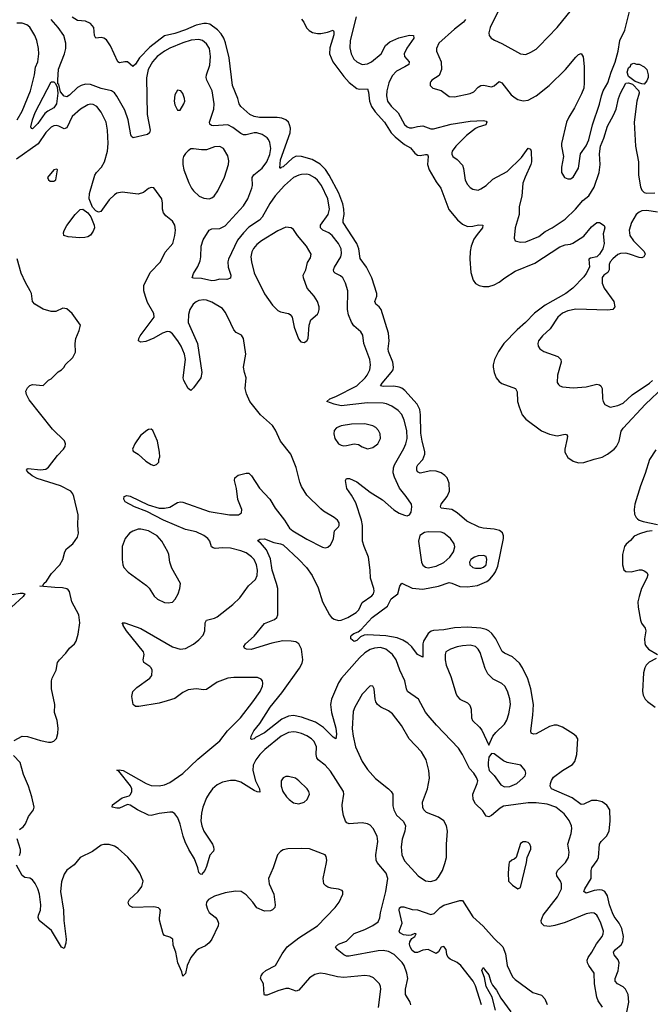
# Model space of a CAD drawing. Header units: inches. Extents: x 1550315 to 1685896, y 510706 to 640504.
# Tile 346 of 452: x 1631372 to 1636155, y 601795 to 609269. Entities that reach past the tile are written whole.
import ezdxf

# ---------------------------------------------------------------- set-up
doc = ezdxf.new("R2010")
doc.units = ezdxf.units.IN
doc.header["$MEASUREMENT"] = 0
doc.layers.add('B6630', color=7, linetype='Continuous')

msp = doc.modelspace()

# ---------------------------------------------------------------- linework, layer by layer
at = {"layer": 'B6630', "color": 5}
for points, elevation in [([(1634752.8, 609270), (1634737.8, 609250), (1634670, 609197.7), (1634550.3, 609090), (1634533.4, 609050), (1634534, 609030), (1634569.2, 608949.2), (1634572.8, 608890), (1634553.5, 608846.5), (1634498.8, 608810), (1634490, 608799), (1634484.9, 608790), (1634484.9, 608770), (1634504.7, 608750), (1634570, 608730.4), (1634630, 608687), (1634670, 608682.3), (1634790, 608707.6), (1634818, 608722), (1634850, 608757.4), (1634869.9, 608770.1), (1634890, 608772.1), (1634950, 608759.6), (1634970, 608767.7), (1635010, 608800.3), (1635030, 608790.3), (1635099.4, 608699.4), (1635130, 608674.6), (1635150, 608664.2), (1635190, 608653.4), (1635230, 608658.9), (1635290, 608690.3), (1635387.8, 608770), (1635512.8, 608890), (1635590, 608985.5), (1635610, 609004.9), (1635632.2, 609012.2), (1635646.6, 608986.6), (1635653.4, 608913.4), (1635654.3, 608790), (1635650.3, 608749.7), (1635634.3, 608705.7), (1635580.3, 608599.7), (1635537.6, 608530), (1635520.4, 608490), (1635480.7, 608330), (1635480.7, 608310), (1635497.3, 608230), (1635480.7, 608150), (1635482.8, 608110), (1635504.7, 608070), (1635530, 608060.7), (1635550, 608062), (1635570, 608074), (1635610, 608141), (1635626.6, 608250), (1635670, 608310.7), (1635690, 608357.3), (1635717.2, 608470), (1635770, 608626.8), (1635785.1, 608690), (1635799.1, 608730), (1635832.7, 608790), (1635858.4, 608870), (1635890, 608946), (1635911.8, 609030), (1635924.2, 609110), (1635962, 609190), (1635998.4, 609330)], 560), ([(1635020.2, 609370), (1634939.5, 609210), (1634930.4, 609170), (1634933.4, 609150), (1634939.9, 609139.9), (1634948.7, 609128.7), (1634973.5, 609113.5), (1635030, 609088.4), (1635170, 609010.5), (1635210, 609006), (1635250, 609021.6), (1635290, 609046), (1635313.2, 609066.8), (1635449.8, 609210.2), (1635556.8, 609343.2)], 580), ([(1635792.3, 601772.3), (1635761.1, 601821.1), (1635750.7, 601850), (1635731.4, 601950), (1635729.7, 602030), (1635688.7, 602090), (1635679.8, 602110), (1635677.2, 602130), (1635684.5, 602150), (1635712.8, 602190), (1635746.9, 602253.1), (1635789.8, 602310), (1635798.5, 602330), (1635800.4, 602350), (1635781.1, 602410), (1635758.5, 602458.5), (1635750, 602471.1), (1635730, 602486.2), (1635710, 602489.8), (1635670, 602481.5), (1635510, 602415.7), (1635430, 602391.9), (1635390, 602386.1), (1635350, 602389.8), (1635330, 602409.6), (1635327.1, 602430), (1635343.2, 602470), (1635450.7, 602610), (1635481.5, 602670), (1635481.7, 602710), (1635474, 602730), (1635446, 602770), (1635443.1, 602790), (1635452.2, 602810), (1635513.3, 602870), (1635535.6, 602910), (1635540.9, 602950), (1635530.9, 603010), (1635555.3, 603090), (1635560.4, 603130), (1635556.8, 603150), (1635539.3, 603190), (1635501.1, 603241.1), (1635439.1, 603290), (1635373.9, 603314), (1635290, 603325), (1635230, 603323.2), (1635042.2, 603297.8), (1635017.4, 603282.6), (1634950, 603226.6), (1634930, 603217.2), (1634910, 603222), (1634884.1, 603264.1), (1634830, 603317.2), (1634812, 603350), (1634809.7, 603390), (1634842.7, 603470), (1634846, 603490), (1634837.5, 603517.5), (1634817.2, 603550), (1634783.9, 603583.9), (1634732.1, 603692.1), (1634700.2, 603740.2), (1634533.3, 603913.3), (1634470, 603986.9), (1634450, 604013.3), (1634396.9, 604110), (1634314, 604170), (1634305, 604190), (1634293.6, 604250), (1634255.2, 604330), (1634228.9, 604410), (1634198.8, 604450), (1634149.9, 604489.9), (1634110, 604502), (1634062.7, 604497.3), (1634030, 604488.1), (1633990, 604463.7), (1633950, 604425.4), (1633813.2, 604270), (1633790, 604234.4), (1633737.9, 604110), (1633729.6, 604070), (1633738.4, 604010), (1633770, 603890.8), (1633774.5, 603845.5), (1633770, 603809), (1633750, 603823), (1633677.1, 603897.1), (1633615.1, 603935.1), (1633510, 603973.7), (1633450, 603986.7), (1633410, 603981.6), (1633359.9, 603960.1), (1633230, 603854.8), (1633160.7, 603819.3), (1633150, 603809.7), (1633130, 603806), (1633125.2, 603810), (1633127, 603830), (1633147.3, 603870), (1633193, 603927), (1633270.9, 604050), (1633361.4, 604158.6), (1633494, 604346), (1633514.7, 604385.3), (1633519.9, 604410), (1633509.9, 604490), (1633490, 604530.7), (1633466.8, 604546.8), (1633432.1, 604552.1), (1633367.1, 604552.9), (1633283.9, 604536.1), (1633127.8, 604487.8), (1633091.3, 604491.3), (1633077.2, 604497.2), (1633072.3, 604510), (1633085.6, 604530), (1633151.1, 604590), (1633230, 604686.4), (1633305.3, 604714.7), (1633322, 604730), (1633330.9, 604750), (1633329.1, 604950), (1633320.2, 604990), (1633286.1, 605090), (1633275.1, 605175.1), (1633244.6, 605244.6), (1633198.8, 605298.8), (1633179.3, 605310), (1633182.5, 605317.5), (1633194.8, 605325.2), (1633230, 605328.4), (1633299.3, 605299.3), (1633350, 605291.1), (1633370, 605281.8), (1633490.2, 605170), (1633547.5, 605110), (1633590, 605048.9), (1633635.1, 604955.1), (1633670, 604848.8), (1633721.5, 604750), (1633738, 604730), (1633757.7, 604717.7), (1633789.2, 604709.2), (1633810, 604711.2), (1633861.2, 604730), (1633923.5, 604770), (1633944.4, 604790), (1633970, 604843.7), (1634043.8, 604896.2), (1634055.9, 604910), (1634062, 604930), (1634059.4, 604950), (1634033.2, 605030), (1634031.1, 605090), (1634018.2, 605190), (1633984.5, 605270), (1633972.8, 605310), (1633972.8, 605430), (1633964.1, 605470), (1633922.3, 605602.3), (1633890, 605659.7), (1633854.3, 605710), (1633842.9, 605770), (1633850, 605786), (1633873.2, 605786.8), (1633930, 605761.7), (1634030, 605681.2), (1634124.3, 605624.3), (1634210, 605548.8), (1634250, 605523.1), (1634290, 605506.7), (1634310, 605503.8), (1634329.5, 605510.5), (1634342.7, 605530), (1634347, 605570), (1634342.9, 605590), (1634304.2, 605650), (1634252.4, 605712.4), (1634215.9, 605795.9), (1634205.6, 605830), (1634206.5, 605866.5), (1634214.8, 605890), (1634285.8, 606014.2), (1634301.5, 606050), (1634311.5, 606090), (1634308.1, 606150), (1634288.9, 606230), (1634270, 606272.8), (1634241.7, 606301.7), (1634194.7, 606334.7), (1634153.5, 606353.5), (1634130, 606358.3), (1634010, 606359.6), (1633810, 606337.5), (1633756.2, 606350), (1633701.2, 606370), (1633724.5, 606390), (1633770, 606407.6), (1633930, 606490.2), (1633993.6, 606550), (1634008.8, 606570), (1634026.8, 606610), (1634032.7, 606650), (1634028, 606690), (1633981.5, 606810), (1633975.3, 606875.3), (1633958.9, 606898.9), (1633906.1, 606946.1), (1633890, 606972.7), (1633867.3, 607027.3), (1633859.2, 607070), (1633861.5, 607210), (1633843.5, 607270), (1633823.5, 607310), (1633804.5, 607324.5), (1633764.2, 607344.2), (1633754.1, 607354.1), (1633751.8, 607370), (1633760.6, 607390), (1633806.8, 607470), (1633813.2, 607493.2), (1633809.8, 607530), (1633790, 607571.2), (1633741.7, 607630), (1633717.4, 607650), (1633671, 607671), (1633652.7, 607690), (1633654.9, 607710), (1633711.3, 607790), (1633723.2, 607830), (1633708.1, 607910), (1633660.2, 608010), (1633630, 608049.8), (1633610, 608068.2), (1633570, 608090.6), (1633550, 608095.6), (1633510, 608095), (1633488.4, 608090), (1633450, 608071.4), (1633380.9, 608010), (1633310, 607930.7), (1633270, 607874), (1633211.3, 607768.7), (1633190, 607747.8), (1633110, 607693.7), (1633068.8, 607651.2), (1633025.1, 607594.9), (1632956.2, 607450), (1632951.3, 607430), (1632953.8, 607390), (1632973.7, 607330), (1632970, 607306), (1632942.4, 607297.6), (1632890, 607300.4), (1632851.5, 607288.5), (1632830, 607287), (1632750, 607305.3), (1632690, 607305.6), (1632681.2, 607310), (1632690, 607342.8), (1632723.8, 607396.2), (1632742.2, 607437.7), (1632747.2, 607470), (1632747.8, 607550), (1632763, 607597), (1632810, 607670.4), (1632830, 607680.9), (1632890, 607684.5), (1632930, 607704.2), (1633070, 607856.5), (1633102.9, 607910), (1633133.9, 607990), (1633137.7, 608010), (1633134.3, 608070), (1633147.6, 608092.4), (1633210, 608141.6), (1633245.4, 608190), (1633270, 608244.4), (1633277.8, 608290), (1633270, 608337.2), (1633259.8, 608359.8), (1633250, 608372.6), (1633210, 608398.5), (1633170, 608410.8), (1633149.7, 608409.7), (1633090, 608393.8), (1633070, 608395.8), (1633050, 608405.6), (1632990, 608450.8), (1632950, 608469.8), (1632843.9, 608463.9), (1632825.8, 608465.8), (1632815.1, 608475.1), (1632812.1, 608490), (1632844.5, 608590), (1632847.7, 608630), (1632831.6, 608730), (1632791.7, 608810), (1632787.1, 608830), (1632789.8, 608850), (1632815.4, 608924.6), (1632820.5, 608990), (1632812, 609050), (1632790, 609085.1), (1632758, 609110), (1632730, 609117.4), (1632672.5, 609112.5), (1632610, 609094.5), (1632510, 609053.5), (1632470, 609031.2), (1632413.8, 608990), (1632378.2, 608950), (1632347.2, 608890), (1632333.1, 608826.9), (1632340.2, 608550), (1632362.3, 608430), (1632356.4, 608410), (1632341.7, 608398.3), (1632232, 608372), (1632221.3, 608381.3), (1632214.7, 608394.8), (1632195.8, 608510), (1632170, 608581.7), (1632110, 608689.7), (1632090, 608713.3), (1632067.3, 608730), (1631990, 608747.5), (1631910, 608775.8), (1631870, 608779.3), (1631838.3, 608770), (1631810, 608753.4), (1631750, 608695.8), (1631730, 608683.4), (1631708.8, 608688.8), (1631681.2, 608721.2), (1631670, 608777.2), (1631662, 608782), (1631660.4, 608810), (1631667.3, 608892.7), (1631713, 609010), (1631721.5, 609050), (1631721.5, 609090), (1631705.7, 609150), (1631664, 609210), (1631610, 609270.8)], 540), ([(1635971.4, 601710), (1635991.3, 601810), (1635988.2, 601870), (1635968.4, 601910), (1635950, 601927.2), (1635907, 601950), (1635889.7, 601970), (1635889.8, 601990), (1635911.8, 602048.2), (1635919.1, 602110), (1635912, 602132), (1635881, 602170), (1635876.8, 602190), (1635891.9, 602210), (1635933.6, 602246.4), (1635947.8, 602270), (1635952, 602310), (1635940.4, 602370), (1635920.2, 602410), (1635881.7, 602461.7), (1635867.9, 602487.9), (1635845.5, 602550), (1635830, 602617.6), (1635810.4, 602650.4), (1635790, 602660.6), (1635770, 602663.4), (1635730, 602657.4), (1635670, 602638.2), (1635651.3, 602650), (1635659, 602670), (1635707, 602750), (1635706.8, 602810), (1635711.8, 602830), (1635753.4, 602886.6), (1635763.5, 602910), (1635770.8, 603010), (1635782.7, 603030), (1635823.8, 603070), (1635842.9, 603110), (1635851.9, 603188.1), (1635847.8, 603270), (1635826.7, 603306.6), (1635790, 603330.6), (1635750, 603341.8), (1635710, 603342.3), (1635650, 603313.2), (1635630, 603310.7), (1635562.6, 603362.6), (1635405.1, 603430), (1635396, 603450), (1635397.7, 603470), (1635405.6, 603494.4), (1635421.5, 603518.5), (1635490, 603570.2), (1635565.8, 603614.2), (1635583, 603637), (1635597.8, 603690), (1635605.5, 603810), (1635593.4, 603830), (1635570, 603847.7), (1635490, 603898.4), (1635450, 603913.6), (1635427, 603913), (1635390, 603903.1), (1635290, 603848), (1635270, 603845.1), (1635252.3, 603852.3), (1635248.2, 603870), (1635263.9, 603990), (1635269.2, 604070), (1635250.4, 604190.5), (1635225.2, 604265.2), (1635185.4, 604350), (1635163, 604383), (1635110, 604432.8), (1635050, 604459.1), (1635032.5, 604472.5), (1634984.9, 604570), (1634952.1, 604610), (1634929.5, 604629.5), (1634910, 604639.1), (1634870, 604649), (1634770, 604657.3), (1634670, 604651.8), (1634590, 604636.1), (1634510, 604633.4), (1634492.2, 604627.8), (1634469.5, 604610), (1634435.2, 604550), (1634430.2, 604530), (1634430, 604428.7), (1634390, 604449.4), (1634347.3, 604507.3), (1634316.1, 604536.1), (1634278.6, 604558.6), (1634235.7, 604575.7), (1634150, 604592.5), (1634010, 604598.5), (1633984.3, 604595.7), (1633956.2, 604583.8), (1633930, 604556.9), (1633910, 604547.6), (1633884.2, 604570), (1633882.9, 604590), (1633886.5, 604593.5), (1633907, 604610), (1633938.5, 604621.5), (1633961.2, 604638.8), (1634045.3, 604730), (1634162.9, 604817.1), (1634190, 604872.7), (1634239.3, 604910), (1634255.1, 604970), (1634269.6, 604990.4), (1634350, 604954.8), (1634430, 604946.1), (1634550, 604967.6), (1634630, 604996), (1634650, 604992.6), (1634710, 604966.1), (1634770, 604963.3), (1634845.5, 604974.5), (1634915.8, 605004.2), (1634938.7, 605021.3), (1634966.2, 605053.8), (1634981.7, 605078.3), (1634999.2, 605120.8), (1635041.9, 605330), (1635042.3, 605350), (1635033.4, 605373.4), (1635010.7, 605390.7), (1634970, 605400.8), (1634888.7, 605408.7), (1634856.7, 605416.7), (1634763, 605463), (1634690, 605524.5), (1634651, 605550), (1634570, 605559.7), (1634562.9, 605570), (1634568, 605590), (1634614.2, 605650), (1634631.5, 605690), (1634629.2, 605750), (1634614.5, 605790), (1634597.7, 605810), (1634570, 605829.9), (1634530, 605842.8), (1634490, 605844.3), (1634410, 605825.8), (1634390, 605837.6), (1634384.8, 605850), (1634385, 605875.1), (1634391.8, 605890), (1634430, 605930.3), (1634445.4, 605970), (1634446.2, 605990), (1634425.3, 606070), (1634416, 606130), (1634413.3, 606270), (1634407.2, 606310), (1634387.8, 606350), (1634293.7, 606453.7), (1634271.2, 606471.2), (1634250, 606480.2), (1634210, 606486.9), (1634130, 606484.4), (1634109.7, 606490), (1634121.5, 606510), (1634190.7, 606590), (1634203.7, 606610), (1634208.2, 606630), (1634201.7, 606670), (1634169.8, 606750), (1634167.5, 606770), (1634175.8, 606830), (1634169.9, 606889.9), (1634114.1, 607070), (1634098.3, 607090), (1634072.8, 607110), (1634070, 607118), (1634067, 607130), (1634080.9, 607170), (1634081.1, 607190), (1634043.4, 607310), (1634001.7, 607390), (1633955.7, 607455.7), (1633943.4, 607530), (1633930.4, 607570), (1633826, 607730), (1633824.9, 607750), (1633832.7, 607790), (1633831.9, 607830), (1633822.3, 607870), (1633792.3, 607952.3), (1633720.6, 608090), (1633691.7, 608131.7), (1633650, 608173), (1633590, 608208.2), (1633510, 608231.6), (1633470, 608233.6), (1633441.8, 608218.2), (1633370, 608152.8), (1633354, 608146), (1633350, 608139.3), (1633344.7, 608144.7), (1633350, 608204.9), (1633424.9, 608410), (1633425.9, 608445.9), (1633419.8, 608470), (1633409.8, 608490), (1633390, 608508.8), (1633360.6, 608520.6), (1633325.7, 608525.7), (1633190, 608525.3), (1633150, 608534.5), (1633117.4, 608550), (1633049.7, 608610), (1633036.8, 608630), (1633026.3, 608670), (1632987.4, 608770), (1632960.7, 608980.7), (1632933.6, 609093.6), (1632920.8, 609130), (1632901.2, 609161.2), (1632871.8, 609191.8), (1632813.9, 609233.9), (1632790, 609241.1), (1632770, 609241), (1632710, 609226.2), (1632630, 609192.2), (1632550, 609165.4), (1632470, 609146), (1632358.6, 609061.4), (1632279.9, 608980.1), (1632250, 608931.5), (1632230, 608914.5), (1632190, 608948.2), (1632170, 608949.7), (1632130, 608942), (1632117.2, 608950), (1632061, 609070), (1632030, 609115.1), (1632010, 609129.7), (1631990, 609134.5), (1631949.6, 609129.6), (1631939.5, 609150), (1631934.5, 609210), (1631910, 609240.7), (1631870, 609258.4), (1631810, 609262.7), (1631770, 609289.3)], 520), ([(1633510, 609272), (1633527, 609250), (1633548.4, 609208.4), (1633567.7, 609187.7), (1633592.7, 609172.7), (1633630, 609163.6), (1633656, 609164), (1633705.6, 609174.4), (1633750.5, 609190.5), (1633755.8, 609175.8), (1633755.1, 609155.1), (1633724.6, 609055.4), (1633721.5, 609010), (1633746.2, 608950), (1633830, 608836.5), (1633870, 608792.9), (1633930, 608747.9), (1633950, 608742), (1634010, 608743), (1634018.7, 608718.7), (1634026, 608650), (1634040.6, 608610), (1634069.4, 608570), (1634139.3, 608490), (1634190.8, 608410), (1634220, 608380), (1634290, 608322.8), (1634336.6, 608296.6), (1634370, 608256.9), (1634390, 608240.6), (1634410, 608236.8), (1634450, 608246.7), (1634466, 608246), (1634471, 608231), (1634466.1, 608170), (1634478.4, 608130), (1634530, 608037.7), (1634566.2, 607990), (1634628.3, 607828.3), (1634693.6, 607750), (1634730, 607715.8), (1634770, 607698.9), (1634810, 607701.6), (1634852.5, 607712.5), (1634884.7, 607710), (1634883.8, 607690), (1634841, 607639), (1634817.5, 607602.5), (1634796.6, 607550), (1634789.5, 607510.5), (1634785.9, 607450), (1634794.4, 607350), (1634811.1, 607291.1), (1634830, 607265.3), (1634857.3, 607250), (1634890, 607242.6), (1634930, 607244.3), (1634970, 607256.6), (1635010, 607277.1), (1635051.9, 607310), (1635130, 607359.8), (1635278.4, 607421.6), (1635470, 607545.2), (1635510, 607559.6), (1635550, 607563.7), (1635568.5, 607571.5), (1635650, 607626), (1635710, 607696.3), (1635750, 607730.7), (1635770.7, 607730.7), (1635805.4, 607705.4), (1635810.8, 607690), (1635796.7, 607643.3), (1635804.2, 607570), (1635794.5, 607530), (1635771, 607490), (1635750, 607468.8), (1635701.5, 607458.5), (1635688.9, 607451.1), (1635693.8, 607390), (1635670, 607341.7), (1635650, 607316.3), (1635568.4, 607230), (1635515.6, 607190), (1635357.5, 607102.5), (1635278.1, 607041.9), (1635208.4, 606970), (1635144.7, 606915.3), (1635045, 606810), (1635003.5, 606750), (1634973.7, 606690), (1634963.5, 606650), (1634963, 606630), (1634970.1, 606590.1), (1634987.2, 606550), (1635010, 606521.7), (1635030, 606506.7), (1635132.7, 606470), (1635145.1, 606445.1), (1635148.9, 606371.1), (1635159.6, 606330), (1635184.2, 606270), (1635210, 606235.8), (1635329.1, 606149.1), (1635390, 606123.1), (1635448.9, 606108.9), (1635510, 606123.8), (1635518.9, 606118.9), (1635526.4, 606106.4), (1635526, 606090), (1635507.1, 606010), (1635507.1, 605987.1), (1635530, 605945.5), (1635570, 605917.1), (1635610, 605905.3), (1635650, 605906.3), (1635730, 605934), (1635790, 605949.2), (1635830, 605971.2), (1635880.3, 606010), (1635898.9, 606030), (1635918.2, 606070), (1635935.1, 606144.9), (1635950, 606168.8), (1636118.9, 606350), (1636259, 606481)], 520), ([(1633925, 609290), (1633878.4, 609110), (1633876, 609056), (1633885.5, 609010), (1633907.8, 608970), (1633930, 608947.9), (1633970, 608929.3), (1634010, 608933.2), (1634041.7, 608950), (1634114, 609010), (1634147.6, 609072.4), (1634178.4, 609101.6), (1634248.9, 609131.1), (1634330, 609151.1), (1634358, 609150), (1634362, 609130), (1634308.3, 609051.6), (1634288.4, 609010), (1634290, 608988.4), (1634326.7, 608950), (1634323.1, 608930), (1634293.7, 608910), (1634230, 608878.8), (1634197.8, 608842.2), (1634173, 608790), (1634155.9, 608730), (1634153.8, 608690), (1634163.2, 608650), (1634190, 608612.2), (1634242.7, 608562.7), (1634290, 608474.6), (1634310, 608456.1), (1634330, 608447.1), (1634350, 608446.9), (1634390, 608458.4), (1634430, 608462.2), (1634490, 608440.8), (1634510, 608439.7), (1634644, 608476), (1634790, 608499.5), (1634890, 608503.7), (1634910, 608498), (1634916.4, 608490), (1634906.8, 608470), (1634850, 608453.3), (1634830, 608442.8), (1634760.8, 608390), (1634679.5, 608310), (1634652.7, 608270), (1634650, 608258), (1634648.8, 608248.8), (1634657.3, 608230), (1634690, 608208.2), (1634730, 608165.5), (1634739.5, 608139.5), (1634751.8, 608050), (1634770, 608018), (1634790, 607995.5), (1634810, 607982), (1634850, 607974.8), (1634870, 607984), (1634910, 608010.6), (1634961.8, 608058.2), (1635070, 608115.8), (1635177.9, 608222.1), (1635230, 608293.4), (1635247.1, 608287.1), (1635251.4, 608271.4), (1635253.7, 608190), (1635248.7, 608168.7), (1635205.2, 608074.8), (1635189.1, 608029.1), (1635181.1, 607930), (1635160.6, 607850), (1635160.2, 607790), (1635130.3, 607690), (1635122.8, 607610), (1635130.7, 607590.7), (1635170, 607580.5), (1635210, 607582), (1635310, 607622.3), (1635359, 607661), (1635410, 607688.4), (1635510, 607753.7), (1635588.9, 607830), (1635643.5, 607896.5), (1635690, 607932.9), (1635730, 607996.5), (1635767.7, 608110), (1635774.6, 608170), (1635769.1, 608250), (1635778.8, 608310), (1635802.7, 608370), (1635830, 608461.8), (1635876.1, 608543.9), (1635895.6, 608590), (1635914.3, 608670), (1635930, 608710.3), (1635970, 608787.2), (1635990, 608790.5), (1636020.3, 608780.3), (1636067.2, 608730), (1636071.1, 608710), (1636052.5, 608650), (1636032.5, 608490), (1636042.5, 608310), (1636064.6, 608190), (1636066, 608090), (1636080.3, 608000.3), (1636090, 607974), (1636110, 607958.2), (1636130, 607952), (1636190, 607954)], 540), ([(1631353.3, 608510), (1631390, 608575.6), (1631454.7, 608730), (1631484.7, 608850), (1631491.2, 608908.8), (1631510.7, 608950), (1631516.8, 609010), (1631515.4, 609050), (1631502, 609110), (1631486.8, 609150), (1631450, 609211.1), (1631427, 609230), (1631390, 609243.5), (1631350, 609243.5)], 560), ([(1634337.7, 601790), (1634334, 601810), (1634299.1, 601870), (1634299.2, 601910), (1634317.2, 601990), (1634309.8, 602030), (1634287.2, 602090), (1634273.1, 602113.1), (1634212.3, 602172.3), (1634170, 602196.2), (1634130, 602202), (1634090, 602200.8), (1633870, 602159), (1633850, 602161.2), (1633829.7, 602170), (1633780.5, 602210), (1633767.6, 602230), (1633789.4, 602250), (1633850, 602274.6), (1633910, 602332.9), (1633990, 602361.7), (1634050, 602391.7), (1634090, 602421.3), (1634104, 602450), (1634109.7, 602490), (1634149.8, 602650), (1634163.5, 602750), (1634151.8, 602790), (1634084.2, 602870), (1634075.1, 602890), (1634073, 602930), (1634089.7, 603029.7), (1634082.7, 603070), (1634053.7, 603130), (1634030, 603154), (1634010, 603165.4), (1633970, 603171.9), (1633870, 603165.3), (1633852.9, 603172.9), (1633843.6, 603183.6), (1633828, 603228), (1633819.8, 603270), (1633819.1, 603310), (1633831.2, 603390), (1633828, 603410), (1633730, 603564.7), (1633690, 603609.7), (1633636.9, 603650), (1633625.6, 603665.6), (1633619.8, 603690), (1633622.4, 603750), (1633604.7, 603790), (1633585.7, 603810), (1633550, 603833.5), (1633510, 603851.4), (1633470, 603861.5), (1633450, 603863.2), (1633410, 603857), (1633355.3, 603830), (1633232.2, 603730), (1633193.7, 603690), (1633163.8, 603650), (1633144.1, 603610), (1633140.9, 603570), (1633160.4, 603490), (1633190.1, 603430), (1633194.3, 603405.7), (1633173.7, 603406.3), (1633150, 603417.3), (1633050, 603481.4), (1633010, 603492.7), (1632972.3, 603492.3), (1632910, 603480.2), (1632870, 603461.5), (1632834.7, 603430), (1632810, 603395.3), (1632790, 603361), (1632762.3, 603290), (1632750, 603246), (1632746.8, 603186.8), (1632752.6, 603150), (1632767.9, 603107.9), (1632834.3, 603010), (1632843.1, 602990), (1632845.5, 602970), (1632842, 602958), (1632813.8, 602926.2), (1632790, 602841.2), (1632776.9, 602810), (1632750, 602780.7), (1632742.4, 602782.4), (1632730, 602795.3), (1632723.5, 602830), (1632698.7, 602898.7), (1632654.5, 602970), (1632628.3, 603028.3), (1632612.8, 603070), (1632590, 603161.2), (1632570.9, 603210), (1632550, 603241.6), (1632530, 603252.6), (1632510, 603253.3), (1632430, 603243.5), (1632370, 603228.2), (1632350, 603229.7), (1632266, 603270), (1632210, 603307.3), (1632190, 603312.3), (1632130, 603284), (1632110, 603282.6), (1632074, 603290), (1632076, 603310), (1632150, 603361.1), (1632202.8, 603377.2), (1632213.5, 603386.5), (1632223, 603410), (1632222, 603430), (1632211.8, 603451.8), (1632125.2, 603565.2), (1632109, 603571), (1632125.6, 603574.4), (1632156, 603570), (1632330.9, 603470.9), (1632370, 603455.9), (1632430, 603452.9), (1632470, 603461.6), (1632510, 603477.8), (1632610, 603547.1), (1632724.1, 603655.9), (1632890, 603793.4), (1632947.2, 603870), (1633047.9, 603970), (1633140.4, 604090), (1633195.4, 604170), (1633213.3, 604210), (1633217, 604230), (1633213.2, 604250), (1633203.7, 604263.7), (1633176.2, 604276.2), (1632995.8, 604275.8), (1632950.8, 604270.8), (1632870, 604240.9), (1632790, 604184.2), (1632770, 604181.8), (1632710, 604188.7), (1632650, 604180.9), (1632610, 604162.6), (1632550, 604116), (1632490, 604097.2), (1632430, 604080.9), (1632276.2, 604056.2), (1632250, 604055.1), (1632232.7, 604070), (1632222.9, 604130), (1632229.6, 604170), (1632259.3, 604200.7), (1632359.7, 604270), (1632374, 604290), (1632376.9, 604330), (1632369.7, 604349.7), (1632359.8, 604359.8), (1632312.7, 604390), (1632309.5, 604409.5), (1632317.4, 604450), (1632310.9, 604470.9), (1632182.4, 604630), (1632156, 604670), (1632157.2, 604677.2), (1632150, 604690.8), (1632170, 604690.4), (1632290, 604648.5), (1632530, 604508.8), (1632590, 604490.4), (1632630, 604496.4), (1632690, 604528.4), (1632730, 604561.3), (1632762.6, 604597.4), (1632776.9, 604630), (1632778, 604690), (1632788.5, 604711.5), (1632850, 604726.3), (1632870, 604735.3), (1632989.8, 604830.2), (1633040.9, 604879.1), (1633108.6, 604971.4), (1633160.1, 605019.9), (1633174, 605050), (1633176.8, 605090), (1633168.5, 605130), (1633149.7, 605170), (1633130, 605190.9), (1633090, 605220.8), (1633050, 605237.8), (1632970, 605256), (1632910, 605260.7), (1632855.8, 605255.8), (1632840, 605260), (1632828, 605268), (1632813.5, 605310), (1632799.3, 605330), (1632770, 605354.6), (1632710, 605381), (1632630, 605399.8), (1632462.2, 605470), (1632336.5, 605536.5), (1632242.9, 605570), (1632173.2, 605610), (1632161.2, 605630), (1632164, 605650), (1632184.2, 605655.8), (1632210, 605651.2), (1632346.1, 605586.1), (1632430, 605561.1), (1632470, 605560.5), (1632510, 605568.5), (1632570, 605603.6), (1632590.9, 605609.1), (1632610, 605606.5), (1632810, 605536.6), (1632964.7, 605510), (1633031, 605509), (1633055.3, 605524.7), (1633057, 605550), (1633027.6, 605627.6), (1633017.4, 605710), (1633000.5, 605770), (1633002.9, 605790), (1633029.8, 605810.2), (1633090, 605826.7), (1633110, 605826), (1633130, 605805.5), (1633190, 605711.8), (1633269.1, 605629.1), (1633310, 605561.5), (1633380.8, 605470), (1633418.9, 605410), (1633443.1, 605390), (1633550, 605324.9), (1633670, 605263.7), (1633690, 605259.5), (1633710, 605264.4), (1633730, 605281.6), (1633745.7, 605310), (1633753.1, 605330), (1633760.7, 605390), (1633790, 605418.8), (1633794.7, 605430), (1633794.3, 605450), (1633782.9, 605470), (1633758.4, 605490), (1633677.5, 605537.5), (1633655.2, 605555.2), (1633550, 605659.3), (1633510, 605726.6), (1633497, 605757), (1633468.2, 605870), (1633428.2, 605970), (1633350, 606069.6), (1633312.9, 606152.9), (1633288.9, 606188.9), (1633199.6, 606270), (1633116.9, 606370), (1633091.5, 606430), (1633083.5, 606470), (1633089.7, 606550), (1633076.2, 606590), (1633069.5, 606630), (1633087.3, 606730), (1633070.9, 606850), (1633053.3, 606873.3), (1633014.5, 606894.5), (1632995.3, 606915.3), (1632950, 607012), (1632929.7, 607050), (1632910, 607075.4), (1632830, 607125.3), (1632790, 607139.8), (1632770, 607142.2), (1632730, 607136.5), (1632710, 607127.6), (1632687.9, 607110), (1632662, 607070), (1632651.9, 607030), (1632650.2, 606970), (1632720.8, 606810), (1632754, 606590), (1632745.5, 606550), (1632690, 606474), (1632670, 606455.3), (1632650, 606468.7), (1632617.2, 606530), (1632612.7, 606550), (1632629.2, 606690), (1632621.6, 606730), (1632595.6, 606790), (1632572.5, 606830), (1632530, 606883.5), (1632510, 606898.5), (1632490, 606902), (1632455.8, 606890), (1632390, 606850.8), (1632330, 606825.1), (1632290, 606821.6), (1632273.2, 606830), (1632274.7, 606850), (1632285.3, 606870), (1632391.1, 607010), (1632390, 607038.7), (1632342.7, 607122.7), (1632326.8, 607166.8), (1632314.6, 607210), (1632313, 607250), (1632362.6, 607350), (1632439.7, 607430), (1632475.6, 607504.4), (1632533.6, 607570), (1632549.6, 607630.4), (1632553, 607670), (1632550, 607708), (1632530, 607739.5), (1632481.1, 607781.1), (1632462.7, 607802.7), (1632454.7, 607830), (1632455.6, 607875.6), (1632450, 607908.7), (1632390, 607992.3), (1632370, 607995.1), (1632350, 607986.6), (1632310, 607957.6), (1632270, 607945.6), (1632150, 607959.1), (1632110, 607952.3), (1632090, 607939.7), (1632050, 607900.4), (1631988.3, 607811.7), (1631970, 607807.8), (1631950, 607818.5), (1631925.1, 607845.1), (1631899.4, 607910), (1631900.8, 607950), (1631942, 608090), (1631954.2, 608110), (1631992.8, 608150), (1632015, 608190), (1632036.8, 608270), (1632044, 608330), (1632039.3, 608430), (1632028.7, 608490), (1631990, 608567.6), (1631956.3, 608610), (1631930, 608625.7), (1631910, 608627.1), (1631890, 608622.3), (1631832.2, 608590), (1631770, 608533.7), (1631730, 608447.6), (1631710, 608441.7), (1631670, 608461.2), (1631650, 608465.8), (1631630, 608463.8), (1631610, 608453.6), (1631570, 608412.5), (1631512.8, 608327.2), (1631349, 608210)], 560), ([(1636210, 607807.9), (1636130, 607819.5), (1636090, 607817.7), (1636070, 607808.9), (1636048.7, 607790), (1636012.4, 607730), (1635995.8, 607670), (1636000.6, 607630), (1636027.5, 607590), (1636107.8, 607510), (1636115.3, 607490), (1636106, 607470), (1636090, 607462), (1636070, 607462.8), (1635997, 607490), (1635970, 607495.7), (1635930, 607494.6), (1635910, 607486.6), (1635870, 607452.5), (1635851.8, 607430), (1635843.7, 607410), (1635842.3, 607370), (1635834.4, 607350), (1635803.2, 607330), (1635790, 607311.3), (1635790.2, 607270), (1635805.2, 607230), (1635879.3, 607130), (1635887.3, 607090), (1635870.8, 607070), (1635830, 607063), (1635590, 607070.8), (1635530, 607057.7), (1635490, 607040.7), (1635454.7, 607010), (1635396.6, 606923.4), (1635338.4, 606870), (1635308.2, 606830), (1635303, 606810), (1635304, 606790), (1635317.3, 606770), (1635346.8, 606750), (1635453.1, 606713.1), (1635477, 606690), (1635479.5, 606670), (1635450.3, 606570), (1635450, 606514), (1635458.4, 606498.4), (1635468.6, 606488.6), (1635490, 606481.3), (1635570, 606474.9), (1635670, 606481.7), (1635750, 606501.3), (1635770, 606497.1), (1635780.7, 606490), (1635790.3, 606470.3), (1635792.4, 606390), (1635797.1, 606370), (1635810, 606347.7), (1635850, 606328.5), (1635910, 606340.3), (1635950, 606356.9), (1636018.9, 606421.1), (1636149.8, 606510), (1636171.4, 606530)], 540), ([(1631330, 603796.3), (1631390, 603830.3), (1631430, 603828.5), (1631530, 603796.3), (1631590, 603784.7), (1631610, 603784.7), (1631630, 603791.3), (1631650, 603812), (1631660.9, 603850), (1631662.9, 603890), (1631656.2, 603950), (1631637, 604010), (1631638.4, 604070), (1631613.6, 604190), (1631614.5, 604250), (1631619.5, 604270), (1631649.5, 604330), (1631659.3, 604390), (1631673.2, 604410), (1631721.1, 604458.9), (1631750, 604498), (1631788.5, 604531.5), (1631799.7, 604550), (1631815.8, 604604.2), (1631827.6, 604690), (1631819.7, 604750), (1631768.7, 604850), (1631750, 604929), (1631740.7, 604940.7), (1631729.7, 604949.7), (1631696.1, 604956.1), (1631637.4, 604957.4), (1631526, 604970), (1631548.4, 604971.6), (1631555.3, 604990), (1631574.2, 605005.8), (1631614.1, 605065.9), (1631676.9, 605130), (1631698.3, 605170), (1631715.6, 605230), (1631726.7, 605253.3), (1631775.1, 605290), (1631810, 605341), (1631818.4, 605370), (1631813.6, 605430), (1631816, 605510), (1631782.9, 605650), (1631776.2, 605670), (1631760.5, 605690), (1631682.4, 605730), (1631505.5, 605785.5), (1631466.4, 605806.4), (1631438.3, 605830), (1631424.2, 605850), (1631430, 605860.7), (1631437.5, 605862.5), (1631530, 605851), (1631570, 605856.8), (1631590, 605872.3), (1631658.5, 605961.5), (1631703.1, 606010), (1631716, 606030), (1631720.5, 606050), (1631710.9, 606070.9), (1631619.6, 606159.6), (1631443.5, 606383.5), (1631423.8, 606423.8), (1631419.5, 606450), (1631430, 606474.9), (1631450, 606492), (1631470, 606500.5), (1631550, 606492), (1631590, 606532), (1631610, 606542), (1631663.1, 606596.9), (1631688.4, 606611.6), (1631708.4, 606631.6), (1631718, 606650), (1631774.6, 606705.4), (1631795.5, 606744.5), (1631793, 606810), (1631797.4, 606850), (1631822.9, 606910), (1631832.7, 606950), (1631770, 607039.3), (1631730, 607075.1), (1631700.5, 607079.5), (1631646, 607054), (1631610, 607054), (1631550, 607071.8), (1631486, 607110), (1631469.6, 607130), (1631460.9, 607190), (1631452.3, 607210), (1631414.8, 607274.8), (1631384.1, 607344.1), (1631354, 607454)], 580), ([(1636196.5, 606003.5), (1636149.7, 605930), (1636116.3, 605823.7), (1636079.9, 605730), (1636038.9, 605590), (1636033.7, 605550), (1636035.6, 605515.6), (1636046.9, 605490), (1636059.1, 605479.1), (1636072, 605470), (1636100.7, 605460.7), (1636210, 605436.1)], 520), ([(1636170, 605389.9), (1636130, 605383.2), (1636074.1, 605365.9), (1636032.9, 605347.1), (1636005.4, 605314.6), (1635971.7, 605288.3), (1635959.7, 605270), (1635945, 605210), (1635943.9, 605130), (1635954, 605094), (1635970, 605081.1), (1636010, 605078.5), (1636070, 605091.5), (1636090, 605091.5), (1636110, 605085.6), (1636130, 605071.3), (1636135.8, 605055.8), (1636129.3, 605030), (1636089.5, 604950), (1636070.1, 604889.9), (1636061.2, 604850), (1636063, 604810), (1636079.9, 604710), (1636088, 604688), (1636115.4, 604650), (1636121.4, 604630), (1636112.5, 604570), (1636113.5, 604533.5), (1636118.3, 604518.3), (1636141, 604490), (1636209.2, 604450)], 520), ([(1631250, 604896.4), (1631376.7, 604916.7), (1631396.3, 604916.3), (1631412, 604910), (1631398.8, 604890), (1631311, 604810)], 580), ([(1636201, 604419), (1636147.9, 604392.1), (1636125, 604370), (1636112.8, 604350), (1636103.3, 604310), (1636096.3, 604170), (1636101.7, 604141.7), (1636117.4, 604110), (1636133, 604093), (1636191.2, 604050)], 520), ([(1631370, 603121), (1631397.5, 603142.5), (1631414.8, 603165.2), (1631438.6, 603221.4), (1631478, 603270), (1631482, 603290), (1631465.2, 603370), (1631438.4, 603450), (1631400.1, 603540.1), (1631375.1, 603630), (1631324.1, 603684.1)], 580), ([(1631370, 602924.7), (1631377, 602950), (1631377, 602970), (1631354, 603050)], 580), ([(1634092.6, 601770), (1634112.2, 601910), (1634109.6, 601930), (1634100.7, 601950), (1634056, 601996), (1634028.3, 602008.3), (1633990, 602012.4), (1633830, 601998.9), (1633783.6, 602003.6), (1633690, 602026.9), (1633650, 602029.7), (1633610, 602019.7), (1633570, 601995.4), (1633490, 601901.3), (1633470, 601893.3), (1633414.3, 601914.3), (1633390, 601915.1), (1633330, 601897.7), (1633250, 601864.5), (1633230, 601864), (1633226, 601870), (1633220.9, 601950), (1633199.3, 601990), (1633203.7, 602010), (1633215.1, 602030), (1633239.3, 602050), (1633311.8, 602090), (1633361.8, 602178.2), (1633402, 602230), (1633490, 602300.3), (1633629.8, 602390.2), (1633764.2, 602530), (1633795.6, 602570), (1633822.9, 602630), (1633823.7, 602650), (1633817.7, 602657.7), (1633789.6, 602669.7), (1633735.8, 602675.8), (1633710, 602683.6), (1633693, 602693), (1633678, 602710), (1633675.1, 602750), (1633699.7, 602870), (1633701.3, 602890), (1633696, 602916), (1633688.2, 602928.2), (1633670, 602938), (1633570, 602973.6), (1633510, 602977), (1633405.8, 602974.2), (1633370, 602966), (1633350, 602954), (1633327.3, 602930), (1633294.4, 602830), (1633260.3, 602750), (1633263.1, 602710), (1633298.7, 602630), (1633310.4, 602550), (1633307.3, 602530), (1633290, 602512.7), (1633274.7, 602505.3), (1633230, 602501.6), (1633170, 602527), (1633140.9, 602570), (1633090, 602626), (1633051, 602651), (1633010, 602652.3), (1632930, 602641.1), (1632850, 602615.4), (1632803, 602590), (1632788.8, 602570), (1632787.4, 602550), (1632795.6, 602515.6), (1632810.4, 602490.4), (1632855.8, 602455.8), (1632870, 602438.8), (1632880.4, 602410), (1632877.6, 602390), (1632830.3, 602290), (1632810, 602261.6), (1632780.9, 602239.1), (1632730, 602215.1), (1632710, 602200.5), (1632670.1, 602149.8), (1632643.6, 602090), (1632630, 602028), (1632610, 602008.7), (1632601, 602041), (1632571.1, 602110), (1632555.6, 602190), (1632536.5, 602243.5), (1632532.7, 602290), (1632510, 602304), (1632470, 602317.2), (1632460.9, 602330), (1632433.3, 602433.3), (1632431.5, 602450), (1632439.5, 602510), (1632435.8, 602515.8), (1632425.8, 602525.8), (1632390, 602534.3), (1632230, 602529.6), (1632210, 602539.3), (1632200.9, 602550), (1632195.1, 602570), (1632203.7, 602590), (1632270, 602650.7), (1632298, 602690), (1632309.2, 602730), (1632283.7, 602790), (1632242, 602850), (1632191.2, 602911.2), (1632118, 602978), (1632090, 602994.5), (1632050, 603007), (1632010, 603007.3), (1631990, 603002.9), (1631924.6, 602955.4), (1631830, 602909.6), (1631785.6, 602854.4), (1631730, 602813.7), (1631710, 602783.6), (1631690, 602725.2), (1631680.6, 602650), (1631703.6, 602510), (1631705.8, 602430), (1631724.9, 602290), (1631721.6, 602258.4), (1631710, 602218), (1631690, 602228.7), (1631614, 602354), (1631520.9, 602430), (1631512.5, 602452.5), (1631514.5, 602470), (1631529.7, 602510.3), (1631532.2, 602550), (1631522.7, 602630), (1631510.7, 602670.7), (1631490, 602712), (1631470, 602738.4), (1631450, 602751.5), (1631410, 602758.4), (1631390, 602772.3), (1631347.3, 602850)], 580), ([(1634874.9, 601790), (1634830, 601934.2), (1634810.9, 601970), (1634717.5, 602090), (1634690, 602112.9), (1634637.3, 602137.3), (1634621.6, 602150), (1634612.2, 602172.2), (1634607.3, 602210), (1634590, 602232.8), (1634570, 602229.3), (1634550, 602192.7), (1634530, 602180.7), (1634470, 602209.8), (1634430, 602206.4), (1634390, 602187.8), (1634370, 602187.9), (1634350, 602202.6), (1634333, 602230), (1634328.8, 602251.2), (1634331.5, 602268.5), (1634347, 602293), (1634369, 602310), (1634379, 602330), (1634370, 602333.3), (1634341.1, 602318.9), (1634323.9, 602316.1), (1634282.9, 602322.9), (1634256.1, 602336.1), (1634251.2, 602350), (1634274, 602410), (1634251.2, 602508.8), (1634253.4, 602526.6), (1634265.7, 602534.3), (1634286.7, 602533.3), (1634350, 602515.2), (1634390, 602512.9), (1634490, 602475.1), (1634516.5, 602483.5), (1634561, 602530), (1634590, 602546.9), (1634710, 602582.4), (1634730, 602582), (1634810, 602459.3), (1634887.3, 602387.3), (1634970, 602294.9), (1635037, 602230), (1635057.8, 602177.8), (1635070.2, 602090), (1635110, 602003.7), (1635130, 601983.1), (1635264.2, 601884.2), (1635330, 601863.8), (1635355.8, 601835.8), (1635372.5, 601792.5)], 540), ([(1634979.9, 601750), (1634956, 601850), (1634910.8, 601930), (1634898.3, 601998.3), (1634878, 602050), (1634884, 602070), (1634890, 602074.8), (1634897.6, 602057.6), (1634930, 602018), (1634945, 601965), (1634959.3, 601939.3), (1634990, 601902.6), (1635021, 601841), (1635097.2, 601737.2)], 520)]:
    msp.add_lwpolyline(points, dxfattribs=dict(at, elevation=elevation))
for points, elevation in [([(1636050, 608931.3), (1636070, 608931.3), (1636110, 608911.3), (1636130, 608891), (1636140.3, 608850), (1636139.6, 608830), (1636130, 608805.1), (1636110, 608779.7), (1636090, 608781.3), (1636041, 608801), (1635990, 608838.4), (1635980.3, 608870), (1635990, 608903), (1636004, 608916), (1636010, 608930.7), (1636030, 608938)], 540), ([(1631470, 608441.3), (1631462.6, 608442.6), (1631455.5, 608455.5), (1631469.1, 608510), (1631490, 608564.2), (1631610, 608798.4), (1631630, 608798), (1631644.2, 608784.2), (1631657.5, 608757.5), (1631662, 608710), (1631650.1, 608629.9), (1631630, 608599.4), (1631585.4, 608574.6), (1631563.6, 608556.4), (1631510, 608482)], 540), ([(1632570, 608734), (1632550, 608698), (1632543.8, 608650), (1632550, 608622), (1632570, 608582), (1632590, 608582), (1632618, 608630), (1632623.7, 608650), (1632622, 608670), (1632610, 608708.7), (1632593.2, 608730)], 560), ([(1632890, 608305.4), (1632850, 608303.1), (1632790, 608280.4), (1632750, 608280.4), (1632690, 608289.7), (1632670, 608287.8), (1632650, 608274.5), (1632630, 608252), (1632614.9, 608230), (1632609.2, 608210.8), (1632609.1, 608170), (1632617.8, 608130), (1632654, 608030), (1632676.1, 607990), (1632690.3, 607970), (1632732.7, 607930), (1632770, 607912.9), (1632810, 607908.9), (1632830, 607915.8), (1632847.3, 607930), (1632875.1, 607970), (1632925.2, 608074.8), (1632956.4, 608170), (1632958.4, 608198.4), (1632950, 608235.1), (1632916.9, 608290)], 560), ([(1631654.6, 608134.6), (1631630, 608128), (1631582, 608070), (1631590, 608054), (1631603.6, 608043.6), (1631630, 608042), (1631647.3, 608052.7), (1631658, 608130)], 580), ([(1631827.1, 607612.9), (1631740.7, 607620.7), (1631706.6, 607630), (1631703.6, 607650), (1631709.5, 607669.5), (1631730, 607707.3), (1631791.6, 607790), (1631831.1, 607828.9), (1631850, 607831.3), (1631890, 607801.8), (1631911.6, 607771.6), (1631936.9, 607710), (1631938.5, 607690), (1631930, 607662.7), (1631910, 607634.5), (1631890, 607621.6), (1631865.1, 607614.9)], 560), ([(1633390, 607693.3), (1633330, 607667.1), (1633207, 607590), (1633170, 607561.7), (1633146.7, 607533.3), (1633132.8, 607507.2), (1633125, 607470), (1633129.2, 607430), (1633150, 607347.7), (1633230, 607188.5), (1633290, 607102.4), (1633330, 607062), (1633350, 607050.3), (1633410, 607038), (1633424.9, 607030), (1633438, 607010), (1633453.7, 606933.7), (1633485.8, 606845.8), (1633504.5, 606824.5), (1633530, 606818), (1633550, 606831.3), (1633559.3, 606850), (1633566.6, 606950), (1633580.9, 606990), (1633630, 607034), (1633639.6, 607050), (1633643.6, 607070), (1633642.9, 607090), (1633631.5, 607130), (1633605.6, 607170), (1633553, 607230), (1633524, 607310), (1633523.5, 607330), (1633542.8, 607370), (1633555.2, 607424.8), (1633578.9, 607461.1), (1633582, 607490), (1633547.2, 607550), (1633480.5, 607630), (1633450, 607675.1), (1633430, 607689.6)], 560), ([(1633990, 606201.7), (1633890, 606199.1), (1633810, 606185.1), (1633776.3, 606170), (1633758.4, 606150), (1633753.7, 606126.3), (1633763.1, 606090), (1633790, 606050.4), (1633810, 606039.5), (1633830, 606034.6), (1633850, 606036), (1633910, 606048.5), (1633943.1, 606043.1), (1633970, 606026), (1634010, 606012.4), (1634050, 606021.3), (1634089.6, 606050), (1634109.6, 606090), (1634105.4, 606125.4), (1634093.3, 606150), (1634072.6, 606172.6), (1634050, 606186.3)], 560), ([(1632370, 606160.7), (1632350, 606158.3), (1632335.5, 606150), (1632288.3, 606111.7), (1632244.7, 606050), (1632228.7, 606008.7), (1632233.7, 605993.7), (1632270.4, 605970.4), (1632330, 605918), (1632370, 605892), (1632390, 605884.7), (1632410, 605892), (1632428, 605910), (1632428, 605930), (1632435.3, 605950), (1632433.6, 605986.4), (1632417, 606070), (1632380.7, 606150)], 580), ([(1632290, 605402.4), (1632270, 605400.9), (1632230, 605386), (1632206, 605370), (1632172.8, 605330), (1632149.2, 605270), (1632150.3, 605170.3), (1632154.9, 605130), (1632162, 605110), (1632195.6, 605075.6), (1632334, 604974), (1632353.5, 604953.5), (1632391.7, 604891.7), (1632416.3, 604870), (1632470, 604845.3), (1632497.7, 604842.3), (1632530, 604848.4), (1632551.5, 604870), (1632573.3, 604910), (1632587.6, 604950), (1632592.3, 604990), (1632526.2, 605106.2), (1632511.8, 605150), (1632502.9, 605210), (1632495.6, 605230), (1632451.1, 605310), (1632414.3, 605350), (1632350, 605388.7)], 580), ([(1634470, 605380.9), (1634443.8, 605376.2), (1634406.9, 605353.1), (1634397.6, 605310), (1634420.3, 605150), (1634430, 605128), (1634450, 605112.7), (1634470, 605108.8), (1634530, 605121.7), (1634590, 605149.1), (1634634.7, 605190), (1634662, 605230), (1634671.9, 605268.1), (1634667.6, 605290), (1634639.6, 605330), (1634590, 605371.6), (1634570, 605379.6)], 540), ([(1634890, 605202), (1634850, 605199.6), (1634821, 605190), (1634794, 605170), (1634784.9, 605150), (1634787.7, 605130), (1634810, 605110.6), (1634830, 605104.6), (1634870, 605106.3), (1634890, 605112.7), (1634910, 605131), (1634916.3, 605170), (1634910, 605192.7)], 540), ([(1634790, 604520.4), (1634730, 604516.8), (1634691.2, 604508.8), (1634638.8, 604490), (1634604.9, 604470), (1634598.9, 604450), (1634599, 604410), (1634607.9, 604370), (1634642.1, 604282.1), (1634683, 604150), (1634692.6, 604130), (1634710, 604110.3), (1634770, 604082.3), (1634786.5, 604066.5), (1634795.9, 604035.9), (1634798.6, 603970), (1634806.7, 603950), (1634859.3, 603899.3), (1634876.5, 603876.5), (1634930, 603762), (1634962, 603830), (1634983.3, 603856.7), (1635050, 603921.3), (1635067.4, 603952.6), (1635081.3, 603998.7), (1635094, 604070), (1635090, 604114), (1635072.9, 604172.9), (1635050.7, 604210.7), (1635030, 604229.7), (1634963.8, 604263.8), (1634923.2, 604303.2), (1634903.4, 604343.4), (1634864.8, 604464.8), (1634850, 604489.6), (1634830, 604509.7)], 540), ([(1634030, 604213.2), (1633970, 604149.2), (1633913.4, 604050), (1633902.6, 604017.4), (1633894.2, 603885.8), (1633901.3, 603830), (1633919.1, 603750), (1633970, 603637), (1634010, 603578), (1634070, 603508.7), (1634170.6, 603430), (1634190.5, 603410), (1634201.6, 603390), (1634202, 603302), (1634210, 603271.3), (1634230, 603231.3), (1634282.3, 603182.3), (1634299.5, 603150), (1634294.6, 603110), (1634272.4, 603047.6), (1634264.9, 602990), (1634270.3, 602930), (1634290, 602884), (1634393.4, 602770), (1634450, 602732.7), (1634490, 602726), (1634530, 602740.5), (1634550, 602760.7), (1634578, 602810), (1634596.3, 602863.7), (1634609.7, 602910), (1634609.7, 603009.7), (1634616, 603110), (1634609.7, 603150), (1634588.4, 603188.4), (1634550, 603215.6), (1634459, 603250), (1634437.2, 603270), (1634429.5, 603289.5), (1634427, 603330), (1634464.7, 603430), (1634481.3, 603510), (1634476.2, 603570), (1634455.1, 603650), (1634420.5, 603710), (1634325.1, 603810), (1634268.3, 603910), (1634198.7, 603998.7), (1634170, 604023.5), (1634111.2, 604051.2), (1634086.6, 604070), (1634074.5, 604090), (1634069.6, 604110), (1634061.2, 604190), (1634050, 604208.7)], 560), ([(1634950, 603698), (1634930.6, 603669.4), (1634924.9, 603630), (1634924.5, 603604.5), (1634934, 603570), (1634970, 603530.8), (1635021, 603461), (1635050, 603445.3), (1635090, 603447.4), (1635142, 603470), (1635190, 603513), (1635205.1, 603530), (1635211.6, 603550), (1635206.6, 603570), (1635174, 603610), (1635070, 603631), (1635042.8, 603642.8), (1634970, 603696)], 540), ([(1633410, 603523.7), (1633390, 603522.7), (1633370, 603513.2), (1633356.3, 603490), (1633354.9, 603450), (1633368.8, 603410), (1633396.4, 603370), (1633414.9, 603350), (1633450, 603324.2), (1633490, 603316.5), (1633530, 603328.8), (1633553, 603350), (1633569.6, 603390), (1633564.5, 603410), (1633552, 603430), (1633490, 603492), (1633464, 603510)], 580), ([(1635210, 603029), (1635190, 603029), (1635170, 603015.3), (1635138, 602910), (1635122.8, 602897.2), (1635104.7, 602890), (1635086, 602870), (1635083.5, 602856.5), (1635077.3, 602790), (1635081, 602730), (1635110, 602698), (1635150, 602671.3), (1635170, 602682), (1635217, 602870), (1635221.2, 602910), (1635248.9, 602971.1), (1635249, 602990), (1635242, 603010), (1635230, 603022)], 560)]:
    msp.add_lwpolyline(points, close=True, dxfattribs=dict(at, elevation=elevation))

doc.saveas('drawing.dxf')
